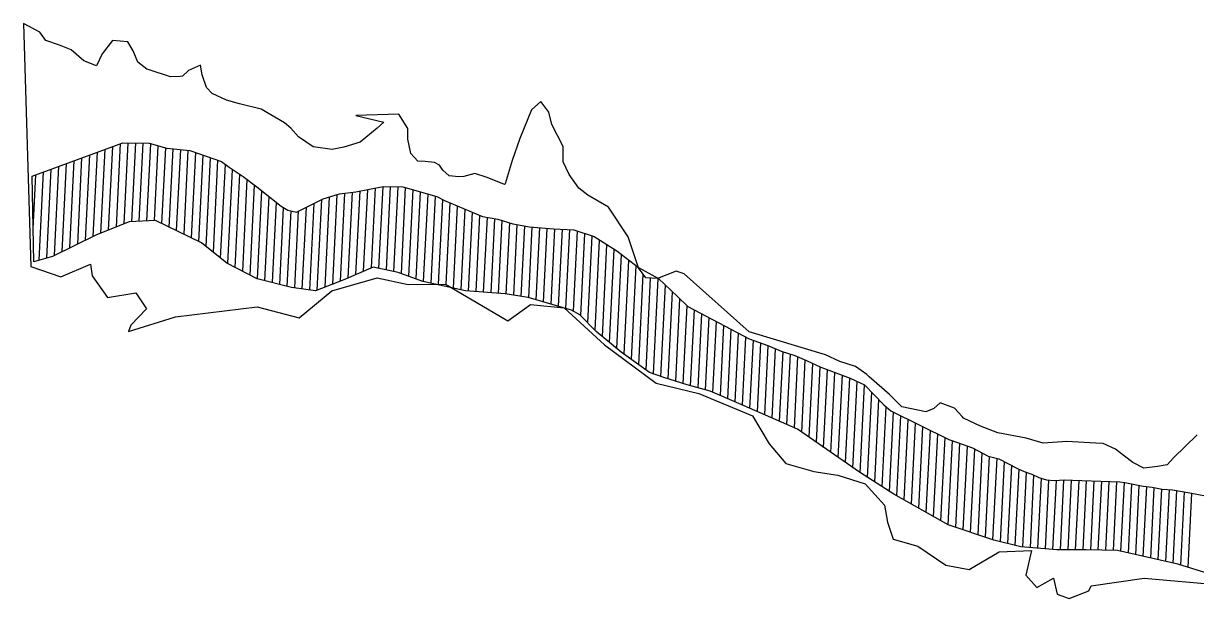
# Model space of a CAD drawing. Extents: x 1300404 to 1323571, y 234004 to 252077.
# Drawn here: x 1300404 to 1308164, y 243994 to 247801 of the extents above; entities that cross this region are included whole.
import ezdxf

# ---------------------------------------------------------------- set-up
doc = ezdxf.new("R2010")
doc.units = 0
doc.layers.add('R_Floodway', color=7, linetype='Continuous')
doc.layers.add('R_Flooplain', color=7, linetype='Continuous')

msp = doc.modelspace()

# ---------------------------------------------------------------- linework, layer by layer
at = {"layer": 'R_Floodway'}
for p, q in [((1300865.4, 246390.8), (1300893.4, 246949.6)), ((1300916.6, 246413), (1300944.4, 246968.4)), ((1300967.7, 246433.2), (1300995.4, 246987.2)), ((1301018.8, 246453.4), (1301046.4, 247006)), ((1301069.8, 246473.6), (1301096.8, 247011.1)), ((1301120.6, 246488.1), (1301146.8, 247009.9)), ((1301170.8, 246491.2), (1301196.8, 247008.8)), ((1301221.1, 246494.2), (1301246.7, 247005.1)), ((1301271.3, 246497.2), (1301296, 246991.4)), ((1301320.3, 246477.4), (1301345.4, 246977.6)), ((1301369.2, 246453.6), (1301395.1, 246971.3)), ((1301418.1, 246429.8), (1301445, 246966.4)), ((1301467, 246406), (1301494.8, 246961.5)), ((1301515.8, 246382.2), (1301544.1, 246946.8)), ((1300660.1, 246289.8), (1300689.4, 246874.6)), ((1300711.5, 246315.1), (1300740.4, 246893.3)), ((1300762.8, 246340.3), (1300791.4, 246912.1)), ((1300814.1, 246365.5), (1300842.4, 246930.9)), ((1301564.7, 246358.4), (1301593.3, 246929.5)), ((1301613.1, 246325.5), (1301642.5, 246912.3)), ((1301661.2, 246286.9), (1301691.7, 246895)), ((1301709.4, 246248.4), (1301740.4, 246868.5)), ((1300467.5, 246441.8), (1300485.4, 246799.5)), ((1300507.1, 246233.7), (1300536.4, 246818.2)), ((1300557.9, 246247.8), (1300587.4, 246837)), ((1300608.8, 246264.6), (1300638.4, 246855.8)), ((1301757.6, 246211.6), (1301788.8, 246835.1)), ((1301806.4, 246186.1), (1301837.3, 246802.6)), ((1301855.2, 246160.7), (1301885.6, 246767.9)), ((1301904, 246135.3), (1301933.8, 246731.2)), ((1302656.2, 246160.4), (1302683.3, 246702.4)), ((1302707.3, 246182.5), (1302733.9, 246712)), ((1302757.3, 246180), (1302784.4, 246721.7)), ((1302806.8, 246169.6), (1302834.4, 246721.1)), ((1302856.3, 246159.1), (1302884.5, 246720.5)), ((1302905.7, 246145.6), (1302934.2, 246714.8)), ((1301952.8, 246110.2), (1301982, 246693.5)), ((1302002.2, 246097.7), (1302030.1, 246655.3)), ((1302349.5, 246035.5), (1302379.6, 246635.4)), ((1302400.6, 246055.3), (1302430.5, 246652.9)), ((1302451.6, 246075.1), (1302481.4, 246668.5)), ((1302502.7, 246094.9), (1302531.9, 246677.9)), ((1302553.8, 246116.1), (1302582.3, 246684.5)), ((1302605, 246138.2), (1302632.8, 246692.8)), ((1302954.9, 246127.9), (1302983.6, 246700.6)), ((1303004.1, 246110.2), (1303032.9, 246686.3)), ((1303053.3, 246093), (1303082.3, 246672.1)), ((1303102.8, 246082), (1303131.6, 246657.9)), ((1303152.5, 246074.6), (1303180.5, 246634.6)), ((1302051.6, 246085.2), (1302078.3, 246617.1)), ((1302101.1, 246072.7), (1302126.6, 246581.5)), ((1302150.5, 246060.2), (1302175.5, 246560)), ((1302200.1, 246050), (1302225.6, 246559.7)), ((1302249.8, 246043), (1302276.9, 246585)), ((1302299.5, 246035.9), (1302328.2, 246610.2)), ((1303202.4, 246072.1), (1303229.5, 246613.1)), ((1303251.3, 246049.1), (1303278.6, 246592.6)), ((1303300.8, 246038.1), (1303327.6, 246572.2)), ((1303350.5, 246029.8), (1303376.6, 246551.8)), ((1303400.4, 246025.9), (1303425.7, 246531.4)), ((1303450.2, 246022.1), (1303475.1, 246517.9)), ((1303500.1, 246018.2), (1303524.6, 246508.3)), ((1303550, 246014.3), (1303574.1, 246495.7)), ((1303599.8, 246009.9), (1303623.4, 246481.3)), ((1303649.5, 246001.8), (1303672.9, 246470)), ((1303699.1, 245993.8), (1303722.5, 246461)), ((1303748.8, 245985.3), (1303772.2, 246453.8)), ((1303798.1, 245971.1), (1303822.1, 246449.7)), ((1303847.5, 245957), (1303872, 246445.7)), ((1303896.8, 245942.8), (1303921.8, 246441.9)), ((1303946.2, 245928.6), (1303971.8, 246439.4)), ((1303995.5, 245914.5), (1304021.7, 246436.9)), ((1304044.7, 245896.7), (1304071.3, 246427.8)), ((1304093.3, 245867), (1304120.5, 246411)), ((1304140.9, 245818.8), (1304169.7, 246394.2)), ((1304188.6, 245770.6), (1304218.4, 246367)), ((1304236.6, 245729.5), (1304267, 246336.4)), ((1304284.6, 245689.7), (1304315.5, 246305.8)), ((1304332.7, 245649.9), (1304363.8, 246271.3)), ((1304380.9, 245612.1), (1304412.1, 246235)), ((1304429.2, 245577.1), (1304460.3, 246198.7)), ((1304477.5, 245542.1), (1304507.5, 246140.5)), ((1304525.8, 245507.2), (1304556.3, 246116)), ((1304574.6, 245481.6), (1304606.2, 246113.3)), ((1304623.8, 245464.1), (1304654.1, 246068.9)), ((1304673, 245447.7), (1304701.9, 246023.9)), ((1304722.3, 245432.1), (1304749.7, 245978.6)), ((1304771.6, 245416.6), (1304797.4, 245932.8)), ((1304820.9, 245402), (1304846.1, 245905)), ((1304870.3, 245388.5), (1304894.9, 245879.3)), ((1304919.7, 245375.1), (1304943.7, 245853.6)), ((1304968.9, 245358.8), (1304992.4, 245827.8)), ((1305017.9, 245337.5), (1305041.2, 245802.1)), ((1305066.9, 245316.3), (1305090, 245776.3)), ((1305115.9, 245295.1), (1305138.8, 245750.6)), ((1305164.9, 245273.8), (1305187.5, 245724.9)), ((1305213.9, 245252.4), (1305236.5, 245703.7)), ((1305262.9, 245231), (1305285.7, 245685.8)), ((1305311.9, 245209.6), (1305334.9, 245667.7)), ((1305360.9, 245188.2), (1305383.9, 245646.8)), ((1305409.9, 245166.8), (1305432.9, 245627.2)), ((1305458.9, 245145.4), (1305482.2, 245611.5)), ((1305507.9, 245124), (1305531.4, 245593.6)), ((1305556.5, 245095.6), (1305580.4, 245572.4)), ((1305604.9, 245062), (1305629.3, 245550.1)), ((1305653.3, 245028.4), (1305678.3, 245527.6)), ((1305701.6, 244994.8), (1305727.4, 245508.9)), ((1305750, 244961.1), (1305776.5, 245490.5)), ((1305798.4, 244927.5), (1305825.7, 245472.2)), ((1305846.8, 244893.9), (1305874.8, 245453.9)), ((1305895.2, 244860.3), (1305923.8, 245431.6)), ((1305943.6, 244827), (1305972.7, 245408.5)), ((1305992.1, 244796.2), (1306020.3, 245359.6)), ((1306040.6, 244765.3), (1306067.9, 245310.8)), ((1306089.1, 244734.5), (1306115.6, 245263.9)), ((1306137.6, 244703.7), (1306163.9, 245227.8)), ((1306186.2, 244674.2), (1306212.7, 245203.7)), ((1306234.9, 244646.6), (1306261.6, 245179.6)), ((1306283.6, 244618.9), (1306310.5, 245155.5)), ((1306332.2, 244591.3), (1306359.3, 245131.5)), ((1306380.9, 244563.6), (1306408.2, 245107.4)), ((1306429.6, 244536), (1306457, 245083.3)), ((1306478.3, 244508.4), (1306505.9, 245059.2)), ((1306527, 244481.1), (1306554.9, 245039)), ((1306576.2, 244464.8), (1306604.1, 245021.9)), ((1306625.5, 244448.5), (1306653.3, 245003.6)), ((1306674.7, 244432.2), (1306702.3, 244983)), ((1306724, 244415.9), (1306751.1, 244957.8)), ((1306773.2, 244399.7), (1306800, 244935.1)), ((1306822.5, 244383.4), (1306849.5, 244922.6)), ((1306871.9, 244370.5), (1306898.4, 244900.3)), ((1306921.3, 244358), (1306947.2, 244874.8)), ((1306970.7, 244345.5), (1306996, 244850.3)), ((1307020.3, 244335.2), (1307045.1, 244829.9)), ((1307070.2, 244331.2), (1307094.1, 244809.8)), ((1307120, 244327.2), (1307143.2, 244790)), ((1307169.9, 244323.1), (1307192.7, 244778.6)), ((1307219.7, 244319.1), (1307242.6, 244776.1)), ((1307269.7, 244317), (1307292.8, 244778.7)), ((1307319.8, 244317), (1307342.9, 244778.8)), ((1307369.8, 244317), (1307392.8, 244776.6)), ((1307419.9, 244317), (1307442.8, 244774.7)), ((1307469.9, 244316.1), (1307492.8, 244773.1)), ((1307519.9, 244314.8), (1307542.8, 244771.6)), ((1307569.9, 244313.4), (1307592.8, 244770)), ((1307619.9, 244312.1), (1307642.8, 244768.5)), ((1307669.7, 244306.2), (1307692.5, 244762)), ((1307719.2, 244295), (1307742.1, 244752.6)), ((1307768.7, 244283.8), (1307791.7, 244743.2)), ((1307818.2, 244272.6), (1307841.3, 244735.1)), ((1307867.7, 244261.4), (1307891, 244727.5)), ((1307917.2, 244250.3), (1307940.6, 244717.9)), ((1307966.7, 244239.1), (1307990.5, 244715)), ((1308016.2, 244227.9), (1308040.3, 244708.8)), ((1308065.6, 244215.1), (1308089.9, 244700)), ((1308114.9, 244199.8), (1308139.5, 244691.1))]:
    msp.add_line(p, q, dxfattribs=at)
for points in [[(1300461, 246790.5), (1301062.4, 247011.8), (1301236.4, 247007.9), (1301353.4, 246975.4), (1301505.1, 246960.5), (1301714.3, 246887.1), (1301765.7, 246850.6), (1301859.4, 246787.8), (1301948, 246720.4), (1302110.9, 246591.2), (1302153.2, 246564.9), (1302210.6, 246552.3), (1302389.2, 246640.1), (1302497.3, 246673.4), (1302604.4, 246687.4), (1302785.2, 246721.8), (1302915.8, 246720.1), (1303140, 246655.5), (1303191.9, 246628.7), (1303443.1, 246524.1), (1303543.8, 246504.5), (1303644, 246475.3), (1303754.3, 246455.2), (1303913.3, 246442.4), (1304048.5, 246435.6), (1304181.7, 246390.1), (1304331.8, 246295.5), (1304476.4, 246186.6), (1304608.2, 246112.2), (1304733, 245994.6), (1304802.3, 245928.2), (1305207.8, 245714.2), (1305331.3, 245669.2), (1305421.4, 245630.8), (1305511.9, 245602.1), (1305587.7, 245569.2), (1305682.3, 245525.7), (1305877.1, 245453), (1305971.7, 245409.5), (1306100.6, 245277.2), (1306146.9, 245236.2), (1306529.5, 245047.5), (1306589, 245027.6), (1306686.4, 244991.2), (1306790.2, 244937.6), (1306861.9, 244919.5), (1306984.5, 244855.2), (1307029.5, 244836), (1307079.3, 244816.6), (1307126.6, 244794.8), (1307176.7, 244780.2), (1307227.3, 244775.3), (1307297.6, 244779), (1307348.4, 244778.8), (1307411.2, 244775.7), (1307662.4, 244767.8), (1307696, 244761.3), (1307818.2, 244738.2), (1307875.9, 244730.5), (1307943, 244717.4), (1308010.6, 244714), (1308125.7, 244693.7), (1308286.3, 244663.8)], [(1308232.3, 244163.3), (1308046.5, 244221), (1307646.9, 244311.3), (1307439.1, 244317), (1307245.6, 244317), (1307007, 244336.3), (1306827.8, 244381.6), (1306525.5, 244481.5), (1306165.5, 244686), (1305938, 244830.5), (1305528.7, 245114.9), (1305140.4, 245284.5), (1304950.9, 245366.6), (1304798.1, 245408.2), (1304643.3, 245457.1), (1304548.2, 245490.9), (1304361.4, 245626.2), (1304196.4, 245762.7), (1304088.1, 245872.2), (1304031.7, 245904.1), (1303745.4, 245986.3), (1303594.2, 246010.8), (1303331.5, 246031.3), (1303049.1, 246093.9), (1302885.1, 246153), (1302719.9, 246187.9), (1302524.5, 246103.4), (1302337, 246030.6), (1302178.5, 246053.1), (1301951.5, 246110.5), (1301751, 246215), (1301583.5, 246349.2), (1301278.8, 246497.7), (1301104, 246487.1), (1300886.8, 246401.3), (1300596.7, 246258.6), (1300471.5, 246223.8), (1300461, 246790.5)]]:
    msp.add_lwpolyline(points, dxfattribs=at)
at = {"layer": 'R_Flooplain'}
for p, q in [((1300512.1, 247742.5), (1300403.7, 247801.2)), ((1300403.7, 247801.2), (1300452.4, 246191.5)), ((1300552.9, 247687.2), (1300512.1, 247742.5)), ((1300643.4, 247658.4), (1300552.9, 247687.2)), ((1300719.2, 247625.6), (1300643.4, 247658.4)), ((1300993.3, 247689.2), (1300926, 247600.6)), ((1301094.5, 247679.3), (1300993.3, 247689.2)), ((1301130.2, 247619.4), (1301094.5, 247679.3)), ((1300802.7, 247553.6), (1300719.2, 247625.6)), ((1300926, 247600.6), (1300888.1, 247520.3)), ((1301160.4, 247545.3), (1301130.2, 247619.4)), ((1300888.1, 247520.3), (1300802.7, 247553.6)), ((1301221, 247498.7), (1301160.4, 247545.3)), ((1301235.2, 247493.1), (1301221, 247498.7)), ((1301378.1, 247447.2), (1301235.2, 247493.1)), ((1301496.3, 247489.6), (1301455.8, 247453)), ((1301575.5, 247524.4), (1301496.3, 247489.6)), ((1301586.9, 247460.9), (1301575.5, 247524.4)), ((1301441.1, 247448.9), (1301378.1, 247447.2)), ((1301455.8, 247453), (1301441.1, 247448.9)), ((1301616.6, 247377.1), (1301586.9, 247460.9)), ((1301653.2, 247336.6), (1301616.6, 247377.1)), ((1301747.9, 247293.1), (1301653.2, 247336.6)), ((1301833.8, 247269.4), (1301747.9, 247293.1)), ((1301977.2, 247233.1), (1301833.8, 247269.4)), ((1303828.3, 247285), (1303767.4, 247230)), ((1303882.8, 247214.5), (1303828.3, 247285)), ((1302132.4, 247143), (1301977.2, 247233.1)), ((1302890.2, 247201.6), (1302604.2, 247191.9)), ((1302604.2, 247191.9), (1302790.7, 247148.6)), ((1302948.3, 247106.8), (1302890.2, 247201.6)), ((1303767.4, 247230), (1303690.3, 247040.4)), ((1303902.9, 247131.3), (1303882.8, 247214.5)), ((1302174.1, 247107.1), (1302132.4, 247143)), ((1302224.6, 247051.3), (1302174.1, 247107.1)), ((1302745.1, 247107.3), (1302634.1, 247016.1)), ((1302790.7, 247148.6), (1302745.1, 247107.3)), ((1302949.6, 247034.1), (1302948.3, 247106.8)), ((1303977.9, 246987.1), (1303902.9, 247131.3)), ((1302322.8, 246983.4), (1302224.6, 247051.3)), ((1302634.1, 247016.1), (1302526, 246982.9)), ((1302969.1, 246941.2), (1302949.6, 247034.1)), ((1303690.3, 247040.4), (1303639.4, 246892.9)), ((1302447.8, 246967.5), (1302322.8, 246983.4)), ((1302526, 246982.9), (1302447.8, 246967.5)), ((1303015, 246890.5), (1302969.1, 246941.2)), ((1303977.7, 246885.5), (1303977.9, 246987.1)), ((1303063.3, 246888.1), (1303015, 246890.5)), ((1303125.8, 246880.1), (1303063.3, 246888.1)), ((1303158.8, 246863.9), (1303125.8, 246880.1)), ((1303181.3, 246828.9), (1303158.8, 246863.9)), ((1303639.4, 246892.9), (1303593, 246740.4)), ((1304017.1, 246801.3), (1303977.7, 246885.5)), ((1303223.1, 246792.9), (1303181.3, 246828.9)), ((1303285.6, 246784.9), (1303223.1, 246792.9)), ((1303319.6, 246788), (1303285.6, 246784.9)), ((1303393.2, 246808.5), (1303319.6, 246788)), ((1303474.1, 246780.3), (1303393.2, 246808.5)), ((1303588, 246735.8), (1303474.1, 246780.3)), ((1304080.3, 246711), (1304017.1, 246801.3)), ((1303593, 246740.4), (1303588, 246735.8)), ((1304140.9, 246664.4), (1304080.3, 246711)), ((1304277.3, 246584.9), (1304140.9, 246664.4)), ((1304407.9, 246389.6), (1304277.3, 246584.9)), ((1304475, 246183), (1304407.9, 246389.6)), ((1304525, 246117.6), (1304475, 246183)), ((1304725.5, 246160.7), (1304602.2, 246113.7)), ((1304777.9, 246143.5), (1304725.5, 246160.7)), ((1304602.2, 246113.7), (1304525, 246117.6)), ((1305208.8, 245758.9), (1304777.9, 246143.5)), ((1305714.2, 245607.6), (1305208.8, 245758.9)), ((1305808.8, 245564.1), (1305714.2, 245607.6)), ((1305913.6, 245529.8), (1305808.8, 245564.1)), ((1305988.4, 245477.7), (1305913.6, 245529.8)), ((1306002.1, 245462.4), (1305988.4, 245477.7)), ((1306136.6, 245344.4), (1306002.1, 245462.4)), ((1306219.6, 245262.8), (1306136.6, 245344.4)), ((1306377.7, 245230.6), (1306219.6, 245262.8)), ((1306432, 245252.1), (1306377.7, 245230.6)), ((1306472.6, 245288.7), (1306432, 245252.1)), ((1306567.7, 245254.9), (1306472.6, 245288.7)), ((1306618.1, 245199.1), (1306567.7, 245254.9)), ((1306627.3, 245189), (1306618.1, 245199.1)), ((1306707.7, 245151.1), (1306627.3, 245189)), ((1306740.7, 245134.9), (1306707.7, 245151.1)), ((1306854.6, 245090.4), (1306740.7, 245134.9)), ((1307041.7, 245056.8), (1306854.6, 245090.4)), ((1308175, 245077.1), (1308017.5, 244925.4)), ((1307156.1, 245022), (1307041.7, 245056.8)), ((1307311.5, 245033.5), (1307156.1, 245022)), ((1307504.6, 245023.8), (1307311.5, 245033.5)), ((1307552.9, 245021.4), (1307504.6, 245023.8)), ((1307633.2, 244983.4), (1307552.9, 245021.4)), ((1307693.8, 244936.8), (1307633.2, 244983.4)), ((1307749.8, 244895.3), (1307693.8, 244936.8)), ((1308017.5, 244925.4), (1307976.5, 244879.1)), ((1307820.5, 244857.9), (1307749.8, 244895.3)), ((1307913, 244867.7), (1307820.5, 244857.9)), ((1307976.5, 244879.1), (1307913, 244867.7))]:
    msp.add_line(p, q, dxfattribs=at)
msp.add_lwpolyline([(1300452.4, 246191.5), (1300652.2, 246123.4), (1300847.6, 246207.9), (1300858.2, 246129.9), (1300960, 245986.9), (1301147.8, 246018.5), (1301217.5, 245911), (1301115.4, 245804.8), (1301098.8, 245762.1), (1301410.9, 245860.1), (1301951.3, 245924.8), (1302228.4, 245852.8), (1302445.3, 246030.6), (1302744.8, 246117.1), (1302950.7, 246072.9), (1303197.6, 246075), (1303512.6, 245889.7), (1303611.3, 245831.5), (1303761.9, 245940.1), (1303983.4, 245919.2), (1304251.8, 245673.4), (1304592.4, 245419.1), (1304874.6, 245351.7), (1305230.1, 245203.1), (1305341.9, 245018.4), (1305451.5, 244887.1), (1305637.6, 244834.2), (1305796.1, 244811.7), (1305977.1, 244754.2), (1306105.6, 244612.2), (1306124.2, 244499.9), (1306162.1, 244386.7), (1306324.3, 244339.9), (1306511.6, 244214.3), (1306665.1, 244187.2), (1306864.4, 244303), (1307077.8, 244311.6), (1307040.6, 244148.9), (1307114, 244067.8), (1307223.6, 244130), (1307247.2, 244022.4), (1307328.1, 243994.1), (1307456.5, 244045.7), (1307472.6, 244078.7), (1307823.5, 244128.8), (1308324.6, 244084.2)], dxfattribs=at)

doc.saveas('drawing.dxf')
